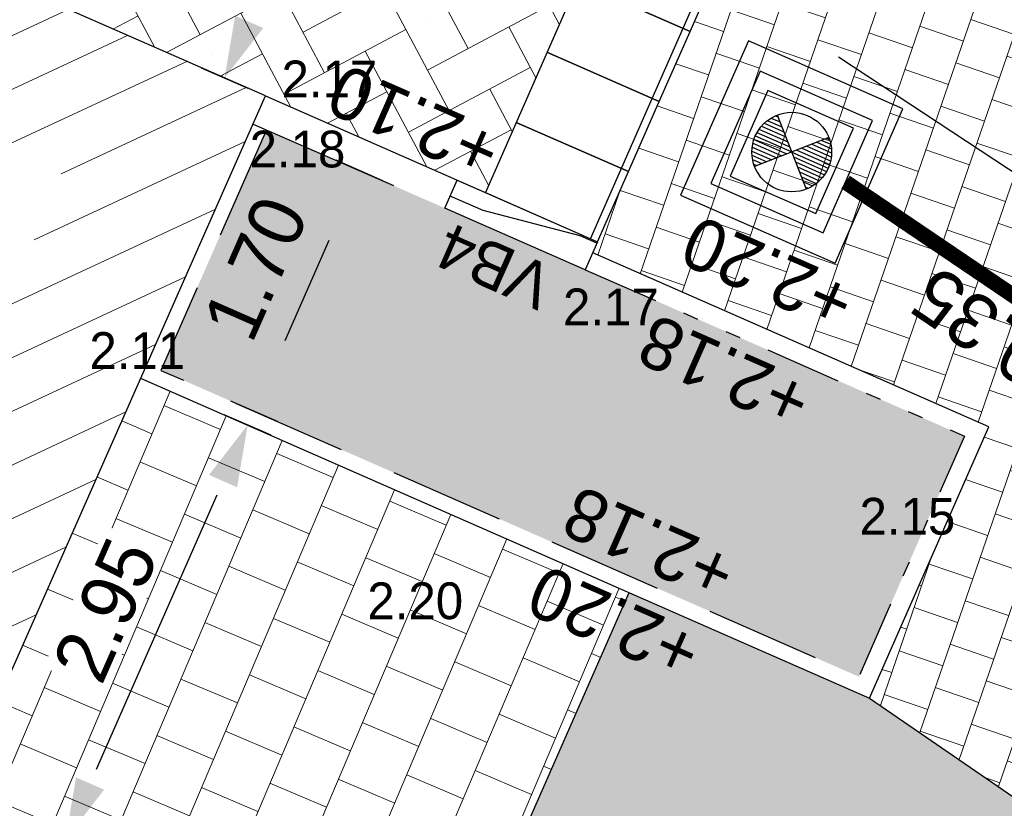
# Model space of a CAD drawing. Header units: metres. Extents: x 134157 to 138734, y 451157 to 455772.
# Tile 841 of 1056: x 136710.94 to 136717.37, y 454250.28 to 454255.43. Entities that reach past the tile are written whole.
import ezdxf
from ezdxf import colors
from ezdxf.entities.mleader import LeaderData, LeaderLine
from ezdxf.enums import TextEntityAlignment as Align
from ezdxf.math import Vec2, Vec3

# ---------------------------------------------------------------- set-up
doc = ezdxf.new("R2010")
doc.units = ezdxf.units.M
for name, pattern in [('HIDDEN__G5', [1.125, 0.75, -0.375]), ('TR13X15__G2', [2.1999999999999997, 1, -0.4, 0, -0.4, 0, -0.4]), ('TR18X20__G2', [2.5999999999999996, 1, -0.4, 0, -0.4, 0, -0.4, 0, -0.4])]:
    doc.linetypes.add(name, pattern=pattern)
doc.layers.add('-DR-alg-hulplijnen', color=210, linetype='Continuous', plot=False)
doc.layers.add('-DR-alg-hulplijnen aandachtspunten', color=210, linetype='Continuous', plot=False)
doc.layers.add('-DR-alg-hulplijnen kantverharding asflast nieuwe fietsstraat', color=7, linetype='Continuous', true_color=0xff9429, plot=False)
for name, color, linetype in [('-DR-bs-txt-hoogtemaat', 253, 'Continuous'), ('-DR-nw-maatvoering', 3, 'Continuous'), ('-DR-nw-rio-HWA 500 indicatief', 170, 'Continuous'), ('-DR-nw-rio-HWA txt @ 0.2', 170, 'Continuous'), ('-DR-nw-rio-inspectieput', 2, 'Continuous'), ('-DR-nw-rio-putblock-deksel', 1, 'Continuous'), ('-DR-nw-rio-putblock-schacht', 2, 'Continuous'), ('-DR-nw-txt-hoogtemaat', 2, 'Continuous'), ('-DR-nw-vh-band 10x20 ob', 2, 'HIDDEN__G5'), ('-DR-nw-vh-band 12x25 ob', 2, 'TR13X15__G2'), ('-DR-nw-vh-band 18-20x25', 2, 'TR18X20__G2'), ('-DR-nw-vh-band 18-20x25 verloopband 20x20', 2, 'Continuous'), ('-DR-nw-vh-band inritband 800x180x500mm minus L+R', 2, 'Continuous'), ('-DR-nw-vh-kantverharding', 3, 'Continuous'), ('-DR-nw-vh-scheiding erfgrens en bebouwing', 3, 'Continuous'), ('-DR-nw-vh-scheiding verhardingen trottoir', 1, 'Continuous'), ('-DR-nw-vh-txt-kantopsluitingen', 2, 'Continuous')]:
    doc.layers.add(name, color=color, linetype=linetype)
doc.layers.add('-DR-nw-gr-arc-beplanting', color=7, linetype='Continuous', true_color=0xe5f0e7)
doc.layers.add('-DR-nw-gr-arc-gras', color=7, linetype='Continuous', true_color=0xb5d5a4)
for name, color, linetype, lineweight, true_color in [('-DR-nw-vh-arc-asfalt fietsstraat rood', 7, 'Continuous', 9, 0xdfbfc7), ('-DR-nw-vh-arc-sbs df paars', 7, 'Continuous', 9, 0xb36579), ('-DR-nw-vh-arc-sbs kf bruinrood rabat halfsteens', 7, 'Continuous', 9, 0xb88485)]:
    doc.layers.add(name, color=color, linetype=linetype, lineweight=lineweight, true_color=true_color)
for name, color, linetype, lineweight in [('-DR-nw-vh-arc-dubbelklinkers inritten', 253, 'Continuous', 9), ('-DR-nw-vh-arc-herstellen verharding', 253, 'Continuous', 5), ('-DR-nw-vh-arc-tegels 300x300x45', 253, 'Continuous', 9)]:
    doc.layers.add(name, color=color, linetype=linetype, lineweight=lineweight)
doc.styles.add('CE', font='txt', dxfattribs={"height": 1.8})
doc.styles.add('Drong', font='txt', dxfattribs={"height": 1.8})
doc.dimstyles.new('Drong', dxfattribs={"dimtxt": 1.8, "dimasz": 2.5, "dimexe": 0, "dimexo": 0, "dimgap": 0.9, "dimtad": 1, "dimzin": 0, "dimdsep": 46, "dimtxsty": 'Drong', "dimblk": 'dimblk-wit', "dimcen": 0, "dimse1": 1, "dimse2": 1, "dimclrd": 256, "dimclre": 1, "dimclrt": 7, "dimadec": 0, "dimazin": 0, "dimtfac": 1, "dimtmove": 0, "dimatfit": 3, "dimfxl": 1, "dimtolj": 1, "dimtzin": 0, "dimarcsym": 0})
pattern_1 = [(115.3356253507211, (136419.7180158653, 453326.2367068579), (-0.2236810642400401, -0.1059037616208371), [0.06, -0.187485]), (205.3356253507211, (136419.7180158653, 453326.2367068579), (0.1059037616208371, -0.22368106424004), [0.06, -0.187485])]

# ---------------------------------------------------------------- blocks, each defined once
blk = doc.blocks.new('*U51')
blk.add_lwpolyline([(0, 0), (-0.1995014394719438, 0.01411296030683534), (-0.1289366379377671, 1.011620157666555), (0.07056480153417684, 0.9975071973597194)], close=True)
blk.add_lwpolyline([(-0.01049679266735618, 0.0007425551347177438), (-0.002034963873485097, 0.1203593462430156), (-0.06015356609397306, 0.7712751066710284), (-0.04357844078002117, 1.005581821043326)])
blk = doc.blocks.new('dimblk-wit')
at = {"color": 7}
blk.add_line((2.842170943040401e-14, -0.3333333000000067), (-2.842170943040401e-14, 0.3333333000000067), dxfattribs=at)
blk.add_solid([(0, 0), (-0.7999999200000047, 0.1999999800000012), (-0.7999999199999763, -0.1999999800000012)], dxfattribs=at)
blk = doc.blocks.new('*D205')
at = {"layer": '-DR-nw-maatvoering', "lineweight": -2, "transparency": 16777216}
blk.add_line((136714.0899758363, 454259.1711888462), (136712.4814941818, 454255.5088416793), dxfattribs=at)
at = {"layer": 'Defpoints', "color": 0, "transparency": 16777216}
for p in [(136715.3897401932, 454259.1464377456), (136712.280433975, 454255.0510482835), (136713.3791381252, 454254.5685037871)]:
    blk.add_point(p, dxfattribs=at)
at = {"layer": '-DR-nw-maatvoering', "lineweight": -2, "transparency": 16777216, "xscale": 0.5, "yscale": 0.5, "zscale": 0.5}
for p, rotation in [((136714.2910360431, 454259.628982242), 66.2891971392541), ((136712.280433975, 454255.0510482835), 246.2891971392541)]:
    blk.add_blockref('dimblk-wit', p, dxfattribs=dict(at, rotation=rotation))
at = {"layer": '-DR-nw-maatvoering', "color": 7, "transparency": 16777216, "insert": (136712.9527431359, 454257.4862633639), "char_height": 0.36, "attachment_point": 5, "rotation": 66.28919713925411, "style": 'Drong'}
blk.add_mtext('\\A1;5.00', dxfattribs=at)
blk = doc.blocks.new('Inritblooken 80 diep minus L+R')
for points in [[(0.003804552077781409, 0.7999909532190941), (5.820766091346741e-11, -4.729372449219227e-11), (0.4999943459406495, -0.002377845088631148), (0.5037988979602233, 0.7976131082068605)], [(0.5037988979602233, 0.7976131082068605), (0.4999943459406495, -0.002377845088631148), (0.9999886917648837, -0.00475569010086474), (1.003793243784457, 0.7952352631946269)], [(1.003793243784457, 0.7952352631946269), (0.9999886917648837, -0.00475569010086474), (1.499983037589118, -0.007133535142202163), (1.503787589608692, 0.7928574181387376)], [(1.503787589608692, 0.7928574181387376), (1.499983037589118, -0.007133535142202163), (1.999977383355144, -0.009511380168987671), (2.003781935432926, 0.790479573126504)], [(2.003781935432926, 0.790479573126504), (1.999977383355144, -0.009511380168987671), (2.499971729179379, -0.01188922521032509), (2.50377628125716, 0.7881017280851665)], [(2.50377628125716, 0.7881017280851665), (2.499971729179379, -0.01188922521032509), (2.999966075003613, -0.01426707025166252), (3.003770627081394, 0.785723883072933)], [(3.003770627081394, 0.785723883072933), (2.999966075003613, -0.01426707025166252), (3.499960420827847, -0.01664491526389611), (3.503764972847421, 0.7833460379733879)], [(3.503764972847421, 0.7833460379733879), (3.499960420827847, -0.01664491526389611), (3.999954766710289, -0.01902276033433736), (4.003759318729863, 0.7809681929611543)], [(4.003759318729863, 0.7809681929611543), (3.999954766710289, -0.01902276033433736), (4.499949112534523, -0.02140060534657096), (4.503753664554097, 0.7785903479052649)], [(4.503753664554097, 0.7785903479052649), (4.499949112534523, -0.02140060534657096), (4.99994345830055, -0.02377845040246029), (5.003748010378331, 0.7762125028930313)], [(0.000237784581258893, 0.04999943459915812), (1.000226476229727, 0.04524374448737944)], [(1.000226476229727, 0.04524374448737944), (1.500220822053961, 0.04286589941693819)], [(1.500220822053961, 0.04286589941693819), (2.000215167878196, 0.0404880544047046)], [(2.000215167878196, 0.0404880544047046), (2.50020951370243, 0.03811020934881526)], [(2.50020951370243, 0.03811020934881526), (3.000203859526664, 0.03573236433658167)], [(3.000203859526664, 0.03573236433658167), (3.500198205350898, 0.03335451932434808)], [(3.500198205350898, 0.03335451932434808), (4.000192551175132, 0.03097667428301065)], [(4.000192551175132, 0.03097667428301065), (5.000181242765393, 0.02622098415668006)]]:
    blk.add_lwpolyline(points)
blk = doc.blocks.new('*D378')
at = {"layer": '-DR-nw-maatvoering', "lineweight": -2, "transparency": 16777216}
blk.add_line((136712.9600349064, 454253.9896220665), (136712.6727693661, 454253.3355479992), dxfattribs=at)
at = {"layer": 'Defpoints', "color": 0, "transparency": 16777216}
for p in [(136714.0766819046, 454254.0452950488), (136712.2236560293, 454252.9866981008), (136712.4717091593, 454252.8777546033)]:
    blk.add_point(p, dxfattribs=at)
at = {"layer": '-DR-nw-maatvoering', "lineweight": -2, "transparency": 16777216, "xscale": 0.5, "yscale": 0.5, "zscale": 0.5}
for p, rotation in [((136713.1610951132, 454254.4474154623), 66.28919713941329), ((136712.4717091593, 454252.8777546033), 246.2891971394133)]:
    blk.add_blockref('dimblk-wit', p, dxfattribs=dict(at, rotation=rotation))
at = {"layer": '-DR-nw-maatvoering', "color": 7, "transparency": 16777216, "insert": (136712.4834102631, 454253.808833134), "char_height": 0.36, "attachment_point": 5, "rotation": 66.28919713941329, "style": 'Drong'}
blk.add_mtext('\\A1;1.70', dxfattribs=at)
blk = doc.blocks.new('*D379')
at = {"layer": '-DR-nw-maatvoering', "lineweight": -2, "transparency": 16777216}
blk.add_line((136712.2304354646, 454252.3283992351), (136711.443704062, 454250.5370928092), dxfattribs=at)
at = {"layer": 'Defpoints', "color": 0, "transparency": 16777216}
for p in [(136711.7881119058, 454253.0687630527), (136710.8972491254, 454250.2309947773), (136711.2426438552, 454250.0792994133)]:
    blk.add_point(p, dxfattribs=at)
at = {"layer": '-DR-nw-maatvoering', "lineweight": -2, "transparency": 16777216, "xscale": 0.5, "yscale": 0.5, "zscale": 0.5}
for p, rotation in [((136712.4314956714, 454252.7861926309), 66.28919713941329), ((136711.2426438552, 454250.0792994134), 246.2891971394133)]:
    blk.add_blockref('dimblk-wit', p, dxfattribs=dict(at, rotation=rotation))
at = {"layer": '-DR-nw-maatvoering', "color": 7, "transparency": 16777216, "insert": (136711.5040778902, 454251.5789941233), "char_height": 0.36, "attachment_point": 5, "rotation": 66.28919713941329, "style": 'Drong', "bg_fill": 3, "box_fill_scale": 1.1, "bg_fill_color": 256, "bg_fill_true_color": 13158600, "bg_fill_transparency": 0}
blk.add_mtext('\\A1;2.95', dxfattribs=at)
blk = doc.blocks.new('*U549')
at = {"layer": '-DR-nw-rio-putblock-deksel', "color": 0, "ltscale": 0.5}
for p, q in [((-0.03113047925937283, 0.2582916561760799), (-0.0458460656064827, 0.05292334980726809)), ((-0.006183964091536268, 0.2600693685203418), (-0.0229230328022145, 0.02646167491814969)), ((0.01859133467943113, 0.2594576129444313), (3.158475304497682e-05, 0.0004407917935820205)), ((0.1699689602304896, -0.1962071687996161), (-0.1703781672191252, 0.1966795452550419)), ((-0.1589725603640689, 0.2060073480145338), (-0.1604612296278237, 0.1852317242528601)), ((-0.1328842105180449, 0.2237203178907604), (-0.1375381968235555, 0.1587700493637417)), ((-0.1071037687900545, 0.2371361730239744), (-0.1146151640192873, 0.1323083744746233)), ((-0.08157263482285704, 0.2470727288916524), (-0.09169213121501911, 0.1058466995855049)), ((-0.05625554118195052, 0.2540221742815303), (-0.0687690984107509, 0.0793850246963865)), ((0.04319772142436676, 0.2564885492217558), (0.02649325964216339, 0.02336382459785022)), ((0.06763280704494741, 0.2511288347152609), (0.05295493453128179, 0.04628685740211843)), ((0.0918891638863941, 0.243274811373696), (0.07941660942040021, 0.06920989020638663)), ((0.115953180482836, 0.2327365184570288), (0.1058782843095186, 0.09213292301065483)), ((0.1398026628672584, 0.2192042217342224), (0.132339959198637, 0.115055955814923)), ((0.1634020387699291, 0.2021814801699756), (0.1588016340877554, 0.1379789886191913)), ((0.1962387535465, 0.1704097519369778), (-0.1966479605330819, -0.1699373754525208)), ((0.1866921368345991, 0.1808425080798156), (0.1852633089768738, 0.1609020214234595)), ((0, 0), (-0.01855974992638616, -0.2590168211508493)), ((-0.05289176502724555, -0.04540527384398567), (-0.06760735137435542, -0.2507735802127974)), ((-0.02643009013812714, -0.02248224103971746), (-0.04316915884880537, -0.2560899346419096)), ((0.0229230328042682, -0.02646167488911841), (0.006218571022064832, -0.259586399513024)), ((0.04584606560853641, -0.05292334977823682), (0.03116819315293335, -0.2577653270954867)), ((-0.1322767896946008, -0.1141743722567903), (-0.1397881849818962, -0.2190021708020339)), ((-0.1058151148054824, -0.09125133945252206), (-0.1159346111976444, -0.2324773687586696)), ((-0.07935343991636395, -0.06832830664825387), (-0.09186699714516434, -0.2429654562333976)), ((0.06876909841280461, -0.07938502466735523), (0.05629654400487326, -0.253449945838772)), ((0.09169213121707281, -0.1058466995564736), (0.08161723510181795, -0.246450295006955)), ((-0.1852001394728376, -0.1600204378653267), (-0.1866888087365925, -0.1807960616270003)), ((-0.1587384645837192, -0.1370974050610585), (-0.1633924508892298, -0.2020476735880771)), ((0.114615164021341, -0.132308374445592), (0.1071524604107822, -0.2364566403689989)), ((0.1375381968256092, -0.1587700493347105), (0.1329377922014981, -0.2229725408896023)), ((0.1604612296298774, -0.1852317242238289), (0.1590324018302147, -0.2051722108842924))]:
    blk.add_line(p, q, dxfattribs=at)
at = {"layer": '-DR-nw-rio-putblock-deksel', "color": 0}
blk.add_lwpolyline([(-0.2828146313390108, 0.3258923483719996), (-0.3258591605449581, -0.2825870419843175), (0.282620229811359, -0.3256315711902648), (0.3256647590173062, 0.2828478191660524)], close=True, dxfattribs=at)
at = {"layer": '-DR-nw-rio-putblock-deksel', "color": 0, "ltscale": 0.5}
blk.add_circle((-0.0002046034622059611, 0.0002361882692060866), 0.2599019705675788, dxfattribs=at)
at = {"layer": '-DR-nw-rio-putblock-schacht', "color": 0}
for points in [[(-0.5098183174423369, 0.5874395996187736), (-0.5874395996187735, -0.5098183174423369), (0.5098183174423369, -0.5874395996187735), (0.5874395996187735, 0.509818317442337)], [(-0.3707769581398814, 0.4272287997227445), (-0.4272287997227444, -0.3707769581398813), (0.3707769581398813, -0.4272287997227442), (0.4272287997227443, 0.3707769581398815)]]:
    blk.add_lwpolyline(points, close=True, dxfattribs=at)
blk = doc.blocks.new('*U569')
at = {"style": 'Drong'}
blk.add_attdef('BOBR', text='', height=1.799999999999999, rotation=75.55082592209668, dxfattribs=at).set_placement((9.899333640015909, 38.41844298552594), align=Align.BOTTOM_RIGHT)
blk.add_attdef('MATERIAAL', text='', height=1.799999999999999, rotation=75.55082592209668, dxfattribs=at).set_placement((0, 0), align=Align.BOTTOM_CENTER)
blk.add_attdef('BOBL', text='', height=1.799999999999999, rotation=75.55082592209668, dxfattribs=at).set_placement((-4.406448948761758, -17.10104072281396), align=Align.BOTTOM_LEFT)

msp = doc.modelspace()

# ---------------------------------------------------------------- hatches: boundary and pattern name
at = {"layer": '-DR-nw-gr-arc-beplanting'}
h = msp.add_hatch(color=256, dxfattribs=at)
h.dxf.hatch_style = 1
h.paths.add_polyline_path([(136716.4176140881, 454251.1431936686), (136717.106970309, 454252.7128223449), (136713.717905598, 454254.2012799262), (136712.5542526, 454254.7123495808), (136711.8648797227, 454253.142682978)])
at = {"layer": '-DR-nw-gr-arc-gras', "transparency": 33554687}
h = msp.add_hatch(dxfattribs=at)
h.set_pattern_fill('AGR-BOLLEN', color=256, scale=0.1, pattern_type=2)
h.set_pattern_definition(pattern_1)
edge = h.paths.add_edge_path()
edge.add_arc((-7000776.809524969, 3043164.567559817), 7592527.997363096, 340.0567505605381, 340.0572256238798)
edge.add_line((136455.7815594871, 453494.2542758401), (136455.1236032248, 453494.4934109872))
edge.add_arc((380495.2223584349, 364992.5484406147), 259592.3035530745, 160.0666568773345, 160.0804453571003)
edge.add_line((136433.832290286, 453435.7615323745), (136433.813485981, 453435.768343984))
edge.add_line((136433.813485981, 453435.768343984), (136432.1794965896, 453431.2550945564))
edge.add_line((136432.1794965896, 453431.2550945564), (136432.198303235, 453431.2482893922))
edge.add_line((136432.198303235, 453431.2482893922), (136431.6776287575, 453429.8696050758))
edge.add_line((136431.6776287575, 453429.8696050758), (136432.3363505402, 453429.6312341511))
edge.add_line((136432.3363505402, 453429.6312341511), (136434.3092713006, 453435.0765756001))
h = msp.add_hatch(dxfattribs=at)
h.set_pattern_fill('AGR-BOLLEN', color=256, scale=0.1, pattern_type=2)
h.set_pattern_definition(pattern_1)
edge = h.paths.add_edge_path()
edge.add_line((136644.2753070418, 454017.4218487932), (136643.9350728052, 454016.4814706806))
edge.add_line((136643.9350728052, 454016.4814706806), (136643.8839339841, 454016.3403207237))
edge.add_line((136643.8839339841, 454016.3403207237), (136644.542212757, 454016.1016536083))
edge.add_arc((1711333.983143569, -116117.4265426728), 1674723.581774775, 160.0956720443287, 160.096657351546, ccw=False)
edge.add_line((136654.3469492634, 454043.1812754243), (136653.6888597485, 454043.419891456))
edge.add_line((136653.6888597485, 454043.419891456), (136653.6378049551, 454043.2789838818))
edge.add_line((136653.6378049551, 454043.2789838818), (136653.2975354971, 454042.3386559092))
edge.add_line((136653.2975354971, 454042.3386559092), (136644.2753070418, 454017.4218487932))
at = {"layer": '-DR-nw-vh-arc-asfalt fietsstraat rood', "transparency": 33554687}
h = msp.add_hatch(color=256, dxfattribs=at)
h.dxf.hatch_style = 1
edge = h.paths.add_edge_path()
edge.add_line((136621.1191711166, 453955.2346702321), (136699.219600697, 454170.9217985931))
edge.add_arc((132463.7408879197, 455704.5910048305), 4504.600000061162, 340.0946501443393, 342.4755033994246)
edge.add_line((136759.2747347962, 454348.1949966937), (136783.3161431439, 454424.331082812))
edge.add_line((136783.3161431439, 454424.331082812), (136779.3110722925, 454425.5957596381))
edge.add_line((136779.3110722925, 454425.5957596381), (136755.2696639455, 454349.4596735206))
edge.add_arc((132463.7408877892, 455704.5910048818), 4500.400000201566, 340.09465014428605, 342.4755033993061, ccw=False)
edge.add_line((136695.2705240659, 454172.3517614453), (136617.1700944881, 453956.6646330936))
edge.add_line((136617.1700944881, 453956.6646330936), (136621.1191711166, 453955.2346702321))
at = {"layer": '-DR-nw-vh-arc-dubbelklinkers inritten'}
h = msp.add_hatch(dxfattribs=at)
h.set_pattern_fill('AVH-TEGEL_200X200_HALFST', color=256, scale=1.5, angle=161, pattern_type=2)
h.set_pattern_definition([(161, (0, 0), (-0.3324907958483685, -0.04415734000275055), [0.3, -0.3]), (251, (0, 0), (0.2836555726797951, -0.097670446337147), [])])
h.paths.add_polyline_path([(136723.2574897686, 454255.6966189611), (136723.4187696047, 454256.1698935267), (136723.5800494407, 454256.6431680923), (136723.7413292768, 454257.1164426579), (136723.9026091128, 454257.5897172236), (136724.0638889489, 454258.0629917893), (136724.2249754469, 454258.5356990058), (136724.2890111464, 454258.7245376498), (136716.8054608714, 454258.7430997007), (136716.7245185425, 454258.5602108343), (136716.5234583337, 454258.1024174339), (136716.3223981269, 454257.644624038), (136716.1213379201, 454257.1868306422), (136715.9202777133, 454256.7290372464), (136715.7192175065, 454256.2712438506), (136715.5181572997, 454255.8134504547), (136715.317097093, 454255.355657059), (136715.1160368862, 454254.8978636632), (136714.9149766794, 454254.4400702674), (136714.7139164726, 454253.9822768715), (136714.6817468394, 454253.909029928), (136717.2650942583, 454252.7744387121), (136716.4872736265, 454251.00338112), (136720.6770123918, 454248.1242259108), (136720.8382922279, 454248.5975004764), (136720.9995720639, 454249.0707750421), (136721.1608518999, 454249.5440496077), (136721.322131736, 454250.0173241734), (136721.4834115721, 454250.490598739), (136721.6446914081, 454250.9638733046), (136721.8059712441, 454251.4371478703), (136721.9672510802, 454251.9104224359), (136722.1285309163, 454252.3836970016), (136722.2898107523, 454252.8569715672), (136722.4510905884, 454253.3302461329), (136722.6123704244, 454253.8035206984), (136722.7736502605, 454254.2767952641), (136722.9349300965, 454254.7500698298), (136723.0962099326, 454255.2233443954)])
at = {"layer": '-DR-nw-vh-arc-herstellen verharding'}
h = msp.add_hatch(dxfattribs=at)
h.set_pattern_fill('ANSI31', color=256, scale=0.1, angle=336.0069267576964)
h.set_pattern_definition([(25.01552182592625, (136625.9912616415, 454325.7240031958), (-0.1342592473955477, 0.2877163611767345), [])])
h.paths.add_polyline_path([(136715.6570431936, 454264.4645493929), (136714.0523526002, 454260.816301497), (136711.7917952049, 454261.7711651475), (136708.9945014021, 454255.4020150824), (136711.2274069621, 454254.4213358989), (136709.6145798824, 454250.770302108), (136710.5295854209, 454250.3668608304), (136712.5470725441, 454254.9339421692), (136710.3122086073, 454255.9154814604), (136712.3109171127, 454260.4663350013), (136714.5701519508, 454259.513683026), (136716.5720487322, 454264.0611081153)])
at = {"layer": '-DR-nw-vh-arc-sbs df paars', "true_color": 0xe18487}
h = msp.add_hatch(dxfattribs=at)
h.set_pattern_fill('AVH-SBS_KEIFORMAAT_ELLEBOOG_02', color=11, scale=3, angle=118, pattern_type=2)
h.set_pattern_definition([(118, (0, 0), (-0.1240428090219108, -0.4057257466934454), [0.8999999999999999, -0.3]), (208, (-0.2816829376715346, 0.5297685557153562), (-0.1240428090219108, -0.4057257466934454), [0.8999999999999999, -0.3]), (118, (-0.397326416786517, -0.2112622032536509), (-0.8114514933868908, 0.2480856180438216), [0, -1.2]), (118, (-0.741030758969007, 0.1156434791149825), (-0.8114514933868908, 0.2480856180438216), [0, -1.2])])
edge = h.paths.add_edge_path()
edge.add_line((136710.3122086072, 454255.9154814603), (136712.4330317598, 454254.9840282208))
edge.add_arc((136712.2807265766, 454254.323301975), 0.6780531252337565, 55.5590052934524, 77.01938898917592, ccw=False)
edge.add_line((136712.664204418, 454254.8824985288), (136713.9814470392, 454254.3039732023))
edge.add_line((136713.9814470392, 454254.3039732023), (136715.9929601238, 454258.8839814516))
edge.add_line((136715.9929601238, 454258.8839814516), (136715.8100741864, 454258.9649224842))
edge.add_line((136715.8100741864, 454258.9649224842), (136714.639185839, 454259.4890137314))
edge.add_line((136714.639185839, 454259.4890137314), (136714.6141152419, 454259.4468620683))
edge.add_line((136714.6141152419, 454259.4468620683), (136712.3109171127, 454260.4663350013))
edge.add_line((136712.3109171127, 454260.4663350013), (136710.3122086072, 454255.9154814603))
at = {"layer": '-DR-nw-vh-arc-sbs kf bruinrood rabat halfsteens', "transparency": 33554687}
h = msp.add_hatch(color=256, dxfattribs=at)
h.dxf.hatch_style = 1
edge = h.paths.add_edge_path()
edge.add_arc((132463.740887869, 455704.591004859), 4500.400000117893, 340.6405330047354, 340.9609252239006)
edge.add_line((136717.9524628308, 454236.5024392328), (136717.5745924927, 454236.6336435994))
edge.add_arc((8236.309871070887, 498800.6098589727), 135990.3796617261, 340.860633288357, 340.8707975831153, ccw=False)
edge.add_line((136709.6669031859, 454213.841715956), (136709.4779428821, 454213.377972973))
edge.add_line((136709.4779428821, 454213.377972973), (136709.3002212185, 454212.8720768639))
edge.add_line((136709.3002212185, 454212.8720768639), (136709.6765894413, 454212.7363942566))
h = msp.add_hatch(color=256, dxfattribs=at)
h.dxf.hatch_style = 1
edge = h.paths.add_edge_path()
edge.add_line((136725.7854491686, 454260.6475648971), (136724.9830394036, 454258.280067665))
edge.add_arc((132463.740887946, 455704.5910045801), 4499.999999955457, 341.1121595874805, 341.25224084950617, ccw=False)
edge.add_line((136721.4342516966, 454247.8661781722), (136720.9471412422, 454246.4453482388))
edge.add_line((136720.9471412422, 454246.4453482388), (136720.7850172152, 454245.9724561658))
edge.add_arc((133012.1391450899, 455515.680805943), 3919.976211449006, 340.95628239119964, 341.1006214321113, ccw=False)
edge.add_line((136717.574613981, 454236.6337058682), (136717.952462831, 454236.5024392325))
edge.add_arc((132463.7408878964, 455704.5910047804), 4500.400000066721, 340.9609252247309, 341.4496691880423)
edge.add_line((136730.3206112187, 454272.8446497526), (136729.9412172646, 454272.9719638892))
edge.add_line((136729.9412172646, 454272.9719638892), (136729.9406495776, 454272.9702803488))
edge.add_arc((132711.5781326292, 455621.0947441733), 4238.475774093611, 341.2780874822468, 341.45386055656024, ccw=False)
edge.add_arc((136725.3119083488, 454260.8080607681), 0.4999998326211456, 341.2770816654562, 341.45488892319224, ccw=False)
at = {"layer": '-DR-nw-vh-arc-tegels 300x300x45'}
h = msp.add_hatch(dxfattribs=at)
h.set_pattern_fill('AVH-TEGEL_200X200_HALFST', color=256, scale=2, angle=157, pattern_type=2)
h.set_pattern_definition([(157, (0, 0), (-0.446348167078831, -0.02780851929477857), [0.4, -0.4]), (247, (0, 0), (0.3682019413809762, -0.1562924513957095), [])])
h.paths.add_polyline_path([(136711.7331094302, 454253.0913352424), (136710.5295854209, 454250.3668608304), (136713.7221152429, 454248.9648620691), (136714.9197492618, 454251.6918131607)])
h = msp.add_hatch(dxfattribs=at)
h.set_pattern_fill('AVH-TEGEL_200X200_HALFST', color=256, scale=2, angle=71, pattern_type=2)
h.set_pattern_definition([(71, (0, 0), (-0.05887645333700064, 0.443321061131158), [0.4, -0.4]), (161, (0, 0), (-0.1302272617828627, -0.3782074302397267), [])])
h.paths.add_polyline_path([(136702.9803322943, 454211.9040914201), (136701.6115283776, 454212.5073190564), (136702.5231791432, 454214.5759761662), (136704.1702485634, 454215.2731679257), (136714.6531152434, 454247.01686207), (136714.7551152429, 454247.0608620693), (136713.9271152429, 454248.830862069), (136713.7221152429, 454248.9648620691), (136714.9197492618, 454251.6918131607), (136716.4872736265, 454251.00338112), (136720.6770123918, 454248.1242259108), (136721.2447042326, 454247.9299960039), (136720.7586265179, 454246.510069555), (136720.474165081, 454246.6075010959), (136720.3769238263, 454246.3236981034), (136718.5801745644, 454246.9393299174), (136707.3129538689, 454214.4561513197), (136709.1055882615, 454213.8267553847), (136709.0062055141, 454213.5436951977), (136708.723008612, 454213.6426885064), (136708.1599713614, 454212.0386345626), (136708.0942091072, 454211.8512785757)])

# ---------------------------------------------------------------- linework, layer by layer
at = {"layer": '-DR-alg-hulplijnen', "flags": 128}
for points in [[(136716.2841217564, 454255.1894728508), (136726.2768524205, 454248.601470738), (136727.4721517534, 454248.2252027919)], [(136713.7221152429, 454248.9648620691), (136714.9197492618, 454251.6918131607)]]:
    msp.add_lwpolyline(points, dxfattribs=at)
at = {"layer": '-DR-alg-hulplijnen kantverharding asflast nieuwe fietsstraat'}
for points in [[(136782.1872382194, 454454.7183996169), (136782.7811478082, 454444.4882891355, -0.09121424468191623), (136782.1101864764, 454439.1022242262), (136779.3721577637, 454430.4312351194, 0.08061157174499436), (136779.1407305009, 454428.8462188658), (136779.1650810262, 454427.3139419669, -0.08061157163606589), (136778.9336537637, 454425.7289257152), (136779.3110722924, 454425.595759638), (136755.2696639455, 454349.4596735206, -0.01038880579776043), (136695.2705240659, 454172.3517614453), (136617.170094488, 453956.6646330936), (136616.793991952, 453956.8008200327, -0.01664357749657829), (136615.5574884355, 453953.711278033), (136612.5988155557, 453946.9774368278)], [(136795.3186191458, 454446.8927752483, -0.1133395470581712), (136791.4409132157, 454440.3456031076), (136791.3770963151, 454440.278100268, 0.1125669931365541), (136788.0051475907, 454434.5237714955), (136786.0472758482, 454428.3234404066, -0.08061157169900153), (136785.3264985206, 454426.8929456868), (136784.4183557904, 454425.6411321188, 0.08061144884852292), (136783.6975791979, 454424.2106397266), (136783.3161431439, 454424.331082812), (136759.2747347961, 454348.1949966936, -0.01038880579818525), (136699.219600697, 454170.9217985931), (136621.1191711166, 453955.2346702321), (136621.4952736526, 453955.0984832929, 0.01664357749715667), (136620.467022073, 453951.9335331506), (136618.8898399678, 453946.4661328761, -0.01664357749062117)]]:
    msp.add_lwpolyline(points, format="xyb", dxfattribs=at)
at = {"layer": '-DR-nw-rio-HWA 500 indicatief', "const_width": 0.1, "flags": 128}
msp.add_lwpolyline([(136716.330706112, 454254.3717635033), (136726.6480140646, 454247.3828622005)], dxfattribs=at)
at = {"layer": '-DR-nw-vh-band 10x20 ob', "flags": 128}
msp.add_lwpolyline([(136712.5542526, 454254.7123495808), (136711.8648797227, 454253.142682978), (136716.4176140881, 454251.1431936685)], dxfattribs=at)
at = {"layer": '-DR-nw-vh-band 12x25 ob', "ltscale": 0.5, "flags": 128}
msp.add_lwpolyline([(136714.6334923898, 454253.799159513), (136717.106970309, 454252.7128223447), (136716.3774028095, 454251.0516346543)], dxfattribs=at)
at = {"layer": '-DR-nw-vh-band 18-20x25'}
msp.add_lwpolyline([(136712.4666484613, 454254.7508248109), (136713.7179055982, 454254.2012799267)], dxfattribs=at)
at = {"layer": '-DR-nw-vh-kantverharding'}
for points in [[(136616.7939919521, 453956.8008200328), (136617.1700944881, 453956.6646330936), (136695.2705240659, 454172.3517614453, 0.01038880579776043), (136755.2696639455, 454349.4596735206), (136779.3110722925, 454425.5957596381)], [(136783.8943779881, 454424.7310660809, 0.4472010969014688), (136784.2009176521, 454424.0516779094), (136785.5093855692, 454423.6384508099, -0.4142026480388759), (136785.7051173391, 454423.2620436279), (136774.1273234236, 454386.5966410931, -0.4142135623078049), (136773.7509128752, 454386.4008986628), (136772.4158892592, 454386.8224576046, 0.4142135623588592), (136771.7885383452, 454386.4962202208), (136771.2164226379, 454384.6844024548, 0.414213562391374), (136771.5426600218, 454384.0570515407), (136772.8776836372, 454383.635492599, -0.414213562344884), (136773.0734260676, 454383.2590820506), (136764.8078596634, 454357.0830832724, -0.4142135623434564), (136764.431449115, 454356.8873408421), (136763.0964254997, 454357.3088997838, 0.4142135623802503), (136762.4690745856, 454356.9826623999), (136759.6561701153, 454348.0745512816, -0.01038880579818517), (136699.5957032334, 454170.7856116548), (136621.4952736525, 453955.0984832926, 0.01664357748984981), (136620.467022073, 453951.9335331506), (136618.8898399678, 453946.4661328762, -0.01664357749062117)], [(136621.4952736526, 453955.098483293), (136621.1191711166, 453955.2346702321), (136699.219600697, 454170.9217985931, 0.01038880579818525), (136759.2747347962, 454348.1949966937), (136783.3161431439, 454424.331082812)]]:
    msp.add_lwpolyline(points, format="xyb", dxfattribs=at)
for points in [[(136715.9920491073, 454258.8819071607), (136713.9814470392, 454254.3039732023)], [(136712.547072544, 454254.9339421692), (136714.7139164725, 454253.9822768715)], [(136711.7331094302, 454253.0913352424), (136716.4872736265, 454251.00338112), (136717.2650942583, 454252.7744387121), (136714.6817468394, 454253.909029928)]]:
    msp.add_lwpolyline(points, dxfattribs=at)
at = {"layer": '-DR-nw-vh-scheiding erfgrens en bebouwing', "flags": 128}
msp.add_lwpolyline([(136710.5295854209, 454250.3668608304), (136712.5470725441, 454254.9339421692), (136710.3122086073, 454255.9154814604), (136712.3109171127, 454260.4663350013), (136714.5695355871, 454259.5122903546), (136716.5777065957, 454264.0582797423)], dxfattribs=at)
at = {"layer": '-DR-nw-vh-scheiding verhardingen trottoir'}
msp.add_lwpolyline([(136716.4872736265, 454251.00338112), (136720.6770123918, 454248.1242259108)], dxfattribs=at)

# ---------------------------------------------------------------- block references
at = {"layer": '-DR-nw-rio-HWA txt @ 0.2'}
ref = msp.add_blockref('*U569', (136723.5582496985, 454249.4758556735), dxfattribs=dict(at, xscale=0.2, yscale=0.2, zscale=0.2, rotation=70.33562535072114))
ref.add_attrib('BOBR', '+0.35', dxfattribs={"layer": '0', "height": 0.3599999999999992, "rotation": 145.8864512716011, "style": 'Drong'}).set_placement((136716.9889186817, 454253.925893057), align=Align.BOTTOM_RIGHT)
at = {"layer": '-DR-nw-rio-inspectieput', "rotation": 70.33562535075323}
msp.add_blockref('*U549', (136715.9800449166, 454254.5680709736), dxfattribs=at)
at = {"layer": '-DR-nw-vh-band 18-20x25 verloopband 20x20', "rotation": 70.33562535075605}
msp.add_blockref('*U51', (136714.7139164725, 454253.9822768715), dxfattribs=at)
at = {"layer": '-DR-nw-vh-band inritband 800x180x500mm minus L+R', "rotation": 66.56167913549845}
msp.add_blockref('Inritblooken 80 diep minus L+R', (136714.7139164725, 454253.9822768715), dxfattribs=at)

# ---------------------------------------------------------------- texts
at = {"layer": '-DR-bs-txt-hoogtemaat', "color": 253, "char_height": 0.24, "attachment_point": 7, "style": 'Drong'}
for s, insert in [('2.17', (136712.652, 454254.9249999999, 2.165)), ('2.18', (136712.444, 454254.4639999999, 2.184)), ('2.17', (136714.488, 454253.4369999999, 2.167)), ('2.11', (136711.399, 454253.152, 2.106)), ('2.15', (136716.422, 454252.0669999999, 2.146)), ('2.20', (136713.212, 454251.515, 2.197))]:
    msp.add_mtext(s, dxfattribs=dict(at, insert=insert))
at = {"layer": '-DR-nw-txt-hoogtemaat', "style": 'Drong'}
for s, p in [('+2.10', (136714.1125179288, 454254.6879678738)), ('+2.20', (136716.4201525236, 454253.699428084)), ('+2.18', (136716.1367613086, 454253.0541608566)), ('+2.18', (136715.6447481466, 454251.9338721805)), ('+2.20', (136715.4177041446, 454251.4169046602))]:
    msp.add_text(s, height=0.34, rotation=156.2896744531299, dxfattribs=at).set_placement(p)
at = {"layer": '-DR-nw-vh-txt-kantopsluitingen', "style": 'Drong'}
msp.add_text('VB4', height=0.2999999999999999, rotation=156.1269408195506, dxfattribs=at).set_placement((136714.447844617, 454253.8052426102))

# ---------------------------------------------------------------- dimensions: what is measured, and where the dimension line sits
at = {"layer": '-DR-nw-maatvoering'}
dim = msp.add_aligned_dim(p1=(136715.3897401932, 454259.1464377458), p2=(136713.3791381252, 454254.5685037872), distance=-1.2000000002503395, dimstyle='Drong', override={"dimtfill": 0}, dxfattribs=at)
dim.commit()
dim.dimension.update_dxf_attribs({"geometry": '*D205', "text_midpoint": (136712.9527431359, 454257.4862633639)})
dim = msp.add_linear_dim(base=(136712.4717091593, 454252.8777546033), p1=(136714.0766819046, 454254.0452950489), p2=(136712.2236560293, 454252.9866981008), angle=66.28919713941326, dimstyle='Drong', override={"dimrnd": 0.05, "dimtfill": 0}, dxfattribs=at)
dim.commit()
dim.dimension.update_dxf_attribs({"geometry": '*D378', "text_midpoint": (136712.4834102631, 454253.808833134)})

# ---------------------------------------------------------------- leaders
at = {"layer": '-DR-alg-hulplijnen aandachtspunten'}
ml = msp.add_multileader_mtext('Standard', dxfattribs=at)
ml.set_content('Groenvakken sluiten aan op inrit voertuigen. \\P- voorstel om bandenlangs langs rijweg 12x25 te maken en stellen in beton ', color=7, style='CE')
ml.set_leader_properties(color=256, linetype='ByLayer', lineweight=-1)
ml.build(insert=Vec2(0, 0))
ml.multileader.update_dxf_attribs({"text_left_attachment_type": 5, "text_right_attachment_type": 5, "dogleg_length": 70.90462224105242, "arrow_head_size": 0.5, "scale": 0.2})
ctx = ml.context
ctx.base_point, ctx.scale, ctx.char_height, ctx.arrow_head_size, ctx.landing_gap_size, ctx.plane_origin, ctx.plane_x_axis, ctx.plane_y_axis = Vec3(136684.8505888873, 454250.2059863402), 0.2, 0.8, 0.5, 0.04000000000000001, Vec3(136721.746854, 454285.635880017), Vec3(0.3365098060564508, 0.9416799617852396), Vec3(-0.9416799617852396, 0.3365098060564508)
ctx.left_attachment, ctx.right_attachment = 5, 5
notes = []
notes.append((ctx, [(1, (1, 1, 0), (136697.6646169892, 454286.064416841), (-0.3365098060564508, -0.9416799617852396), 0.8586987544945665, [(0, [(136722.4116486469, 454290.047041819)], 0, [])])]))
ctx.mtext.insert, ctx.mtext.text_direction, ctx.mtext.rotation, ctx.mtext.flow_direction = Vec3(136682.6045692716, 454251.0510798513), Vec3(0.3365098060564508, 0.9416799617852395), 1.227588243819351, 5
for ctx, leaders in notes:
    for number, flags, end, landing, length, lines in leaders:
        leader = LeaderData()
        leader.index, (leader.has_last_leader_line, leader.has_dogleg_vector, leader.attachment_direction) = number, flags
        leader.last_leader_point, leader.dogleg_vector, leader.dogleg_length = Vec3(end), Vec3(landing), length
        for number, points, colour, breaks in lines:
            line = LeaderLine()
            line.index, line.vertices, line.color, line.breaks = number, Vec3.list(points), colors.encode_raw_color(colour), breaks
            leader.lines.append(line)
        ctx.leaders.append(leader)

# ---------------------------------------------------------------- next in the draw order: dimensions: what is measured, and where the dimension line sits
at = {"layer": '-DR-nw-maatvoering'}
dim = msp.add_linear_dim(base=(136711.2426438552, 454250.0792994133), p1=(136711.7881119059, 454253.0687630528), p2=(136710.8972491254, 454250.2309947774), angle=66.28919713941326, dimstyle='Drong', override={"dimrnd": 0.05, "dimtfill": 1}, dxfattribs=at)
dim.commit()
dim.dimension.update_dxf_attribs({"geometry": '*D379', "text_midpoint": (136711.5040778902, 454251.5789941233)})

# ---------------------------------------------------------------- next in the draw order: linework, layer by layer
at = {"layer": '-DR-alg-hulplijnen kantverharding asflast nieuwe fietsstraat'}
for points in [[(136782.1872382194, 454454.7183996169), (136782.7811478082, 454444.4882891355, -0.09121424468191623), (136782.1101864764, 454439.1022242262), (136779.3721577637, 454430.4312351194, 0.08061157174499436), (136779.1407305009, 454428.8462188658), (136779.1650810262, 454427.3139419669, -0.08061157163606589), (136778.9336537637, 454425.7289257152), (136779.3110722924, 454425.595759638), (136755.2696639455, 454349.4596735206, -0.01038880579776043), (136695.2705240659, 454172.3517614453), (136617.170094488, 453956.6646330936), (136616.793991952, 453956.8008200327, -0.01664357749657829), (136615.5574884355, 453953.711278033), (136612.5988155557, 453946.9774368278)], [(136795.3186191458, 454446.8927752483, -0.1133395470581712), (136791.4409132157, 454440.3456031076), (136791.3770963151, 454440.278100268, 0.1125669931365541), (136788.0051475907, 454434.5237714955), (136786.0472758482, 454428.3234404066, -0.08061157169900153), (136785.3264985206, 454426.8929456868), (136784.4183557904, 454425.6411321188, 0.08061144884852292), (136783.6975791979, 454424.2106397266), (136783.3161431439, 454424.331082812), (136759.2747347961, 454348.1949966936, -0.01038880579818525), (136699.219600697, 454170.9217985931), (136621.1191711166, 453955.2346702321), (136621.4952736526, 453955.0984832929, 0.01664357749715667), (136620.467022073, 453951.9335331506), (136618.8898399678, 453946.4661328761, -0.01664357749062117)]]:
    msp.add_lwpolyline(points, format="xyb", dxfattribs=at)

doc.saveas('drawing.dxf')
